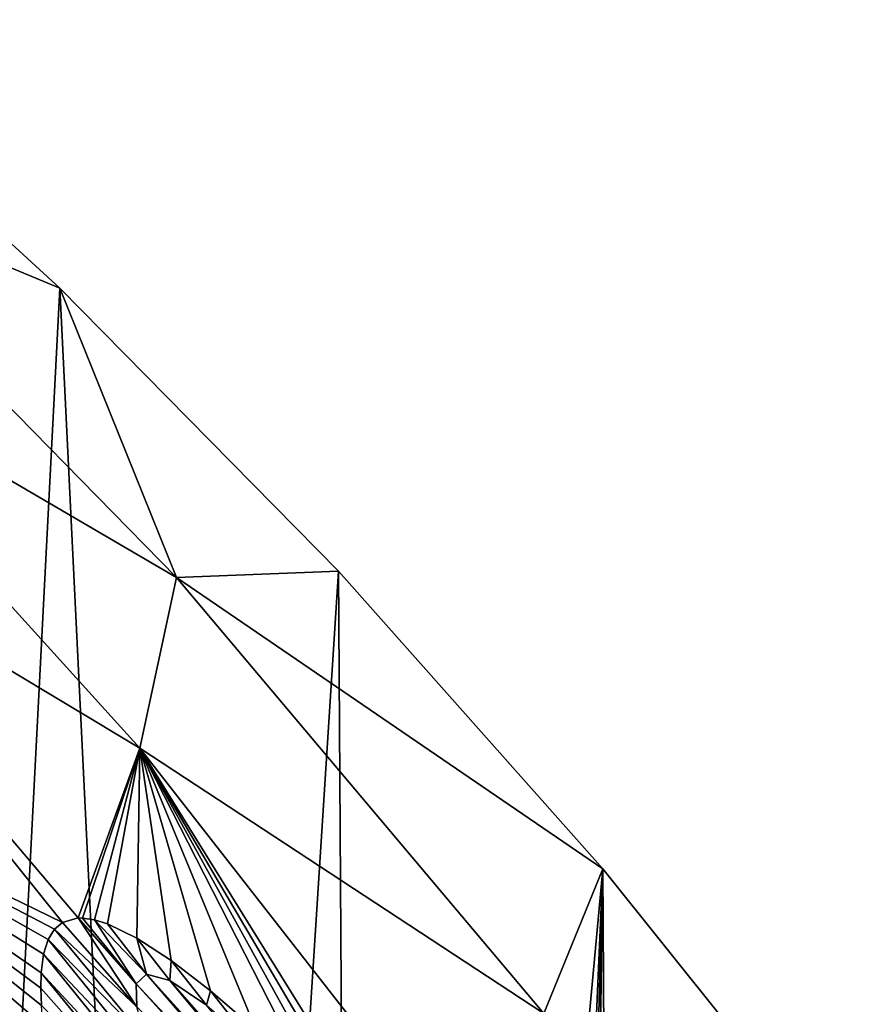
# Model space of a CAD drawing. Header units: metres. Extents: x -81 to 81, y -160 to 24.
# Tile 421 of 424: x 19.29 to 22.29, y 13.58 to 17.12. Entities that reach past the tile are written whole.
import ezdxf

# ---------------------------------------------------------------- set-up
doc = ezdxf.new("R2010")
doc.units = ezdxf.units.M
doc.layers.add('solid_501850_SW0001', color=7, linetype='CONTINUOUS')

msp = doc.modelspace()

# ---------------------------------------------------------------- linework, layer by layer
at = {"layer": 'solid_501850_SW0001'}
for points in [[(19.059021, 8.817804), (18.387131, 17.116539), (19.439251, 16.152168)], [(18.4258, 16.573109, 5.389534), (19.439251, 16.152168), (18.387131, 17.116539)], [(19.858093, 15.111763, 5.389931), (18.4258, 16.573109, 5.389534), (18.397127, 15.96628, 10.826383)], [(19.858093, 15.111763, 5.389931), (19.439251, 16.152168), (18.4258, 16.573109, 5.389534)], [(19.900675, 6.705462), (19.059021, 8.817804), (19.439251, 16.152168)], [(19.900675, 6.705462), (19.439251, 16.152168), (20.441418, 15.13409)], [(19.858093, 15.111763, 5.389931), (20.441418, 15.13409), (19.439251, 16.152168)], [(19.727329, 14.498875, 10.827168), (18.397127, 15.96628, 10.826383), (18.218641, 15.403774, 16.25948)], [(19.858093, 15.111763, 5.389931), (18.397127, 15.96628, 10.826383), (19.727329, 14.498875, 10.827168)], [(19.448305, 13.872392, 16.760296), (18.218641, 15.403774, 16.25948), (18.305119, 14.428532, 21.68709)], [(19.448305, 13.872392, 16.760296), (19.505287, 13.888287, 16.253428), (18.218641, 15.403774, 16.25948)], [(19.727329, 14.498875, 10.827168), (18.218641, 15.403774, 16.25948), (19.505287, 13.888287, 16.253428)], [(21.179445, 13.545561, 5.390352), (19.858093, 15.111763, 5.389931), (19.727329, 14.498875, 10.827168)], [(19.858093, 15.111763, 5.389931), (21.391613, 14.064691), (20.441418, 15.13409)], [(21.179445, 13.545561, 5.390352), (21.391613, 14.064691), (19.858093, 15.111763, 5.389931)], [(20.509108, 4.514022), (19.900675, 6.705462), (20.441418, 15.13409)], [(20.509108, 4.514022), (20.441418, 15.13409), (21.391613, 14.064691)], [(19.520599, 13.888145, 16.142132), (19.727329, 14.498875, 10.827168), (19.505287, 13.888287, 16.253428)], [(19.520599, 13.888145, 16.142132), (19.56336, 13.882024, 15.863719), (19.727329, 14.498875, 10.827168)], [(19.56336, 13.882024, 15.863719), (19.610321, 13.867449, 15.602443), (19.727329, 14.498875, 10.827168)], [(19.610321, 13.867449, 15.602443), (19.716375, 13.816005, 15.116781), (19.727329, 14.498875, 10.827168)], [(19.716375, 13.816005, 15.116781), (19.839367, 13.73591, 14.667012), (19.727329, 14.498875, 10.827168)], [(20.697079, 12.934604, 12.733595), (20.94935, 12.934066, 10.827994), (19.727329, 14.498875, 10.827168)], [(21.179445, 13.545561, 5.390352), (19.727329, 14.498875, 10.827168), (20.94935, 12.934066, 10.827994)], [(20.565441, 13.074031, 12.962774), (20.697079, 12.934604, 12.733595), (19.727329, 14.498875, 10.827168)], [(20.446375, 13.196145, 13.183681), (20.565441, 13.074031, 12.962774), (19.727329, 14.498875, 10.827168)], [(20.337185, 13.304538, 13.399508), (20.446375, 13.196145, 13.183681), (19.727329, 14.498875, 10.827168)], [(20.145218, 13.485081, 13.820625), (20.337185, 13.304538, 13.399508), (19.727329, 14.498875, 10.827168)], [(19.981138, 13.626691, 14.239108), (20.145218, 13.485081, 13.820625), (19.727329, 14.498875, 10.827168)], [(19.839367, 13.73591, 14.667012), (19.981138, 13.626691, 14.239108), (19.727329, 14.498875, 10.827168)], [(19.491911, 12.884251, 21.687122), (18.305119, 14.428532, 21.68709), (17.878353, 13.960706, 27.106199)], [(19.463623, 13.011971, 21.248758), (18.305119, 14.428532, 21.68709), (19.491911, 12.884251, 21.687122)], [(19.419664, 13.847972, 17.107311), (19.448305, 13.872392, 16.760296), (18.305119, 14.428532, 21.68709)], [(19.397015, 13.810393, 17.483517), (19.419664, 13.847972, 17.107311), (18.305119, 14.428532, 21.68709)], [(19.381073, 13.758328, 17.889977), (19.397015, 13.810393, 17.483517), (18.305119, 14.428532, 21.68709)], [(19.372263, 13.690751, 18.327694), (19.381073, 13.758328, 17.889977), (18.305119, 14.428532, 21.68709)], [(19.370836, 13.636019, 18.638186), (19.372263, 13.690751, 18.327694), (18.305119, 14.428532, 21.68709)], [(19.372885, 13.57348, 18.963614), (19.370836, 13.636019, 18.638186), (18.305119, 14.428532, 21.68709)], [(19.378569, 13.502626, 19.304651), (19.372885, 13.57348, 18.963614), (18.305119, 14.428532, 21.68709)], [(19.388182, 13.422685, 19.662287), (19.378569, 13.502626, 19.304651), (18.305119, 14.428532, 21.68709)], [(19.38936, 13.41406, 19.699606), (19.388182, 13.422685, 19.662287), (18.305119, 14.428532, 21.68709)], [(19.401411, 13.333918, 20.036087), (19.38936, 13.41406, 19.699606), (18.305119, 14.428532, 21.68709)], [(19.418627, 13.23529, 20.427485), (19.401411, 13.333918, 20.036087), (18.305119, 14.428532, 21.68709)], [(19.439308, 13.128596, 20.829414), (19.418627, 13.23529, 20.427485), (18.305119, 14.428532, 21.68709)], [(19.463623, 13.011971, 21.248758), (19.439308, 13.128596, 20.829414), (18.305119, 14.428532, 21.68709)], [(20.876871, 2.27075), (20.509108, 4.514022), (21.391613, 14.064691)], [(21, 0), (20.876871, 2.27075), (21.391613, 14.064691)], [(21.085749, -6.862039), (21, 0), (21.391613, 14.064691)], [(21.51586, -6.695442), (21.085749, -6.862039), (21.391613, 14.064691)], [(21.179445, 13.545561, 5.390352), (22.2878, 12.946175), (21.391613, 14.064691)], [(21.51586, -6.695442), (21.391613, 14.064691), (22.2878, 12.946175)], [(19.491911, 12.884251, 21.687122), (17.878353, 13.960706, 27.106199), (18.971788, 12.486603, 27.107832)], [(19.715593, 13.56873, 16.615976), (19.448305, 13.872392, 16.760296), (19.419664, 13.847972, 17.107311)], [(19.715593, 13.56873, 16.615976), (19.505287, 13.888287, 16.253428), (19.448305, 13.872392, 16.760296)], [(19.713768, 13.651094, 16.129782), (19.520599, 13.888145, 16.142132), (19.505287, 13.888287, 16.253428)], [(19.713768, 13.651094, 16.129782), (19.505287, 13.888287, 16.253428), (19.715593, 13.56873, 16.615976)], [(19.713768, 13.651094, 16.129782), (19.56336, 13.882024, 15.863719), (19.520599, 13.888145, 16.142132)], [(19.750937, 13.686821, 15.632574), (19.610321, 13.867449, 15.602443), (19.56336, 13.882024, 15.863719)], [(19.750937, 13.686821, 15.632574), (19.56336, 13.882024, 15.863719), (19.713768, 13.651094, 16.129782)], [(19.747849, 13.451489, 17.086281), (19.419664, 13.847972, 17.107311), (19.397015, 13.810393, 17.483517)], [(19.715593, 13.56873, 16.615976), (19.419664, 13.847972, 17.107311), (19.747849, 13.451489, 17.086281)], [(19.750937, 13.686821, 15.632574), (19.716375, 13.816005, 15.116781), (19.610321, 13.867449, 15.602443)], [(19.803034, 13.308737, 17.540365), (19.397015, 13.810393, 17.483517), (19.381073, 13.758328, 17.889977)], [(19.747849, 13.451489, 17.086281), (19.397015, 13.810393, 17.483517), (19.803034, 13.308737, 17.540365)], [(19.834488, 13.663908, 15.136599), (19.839367, 13.73591, 14.667012), (19.716375, 13.816005, 15.116781)], [(19.834488, 13.663908, 15.136599), (19.716375, 13.816005, 15.116781), (19.750937, 13.686821, 15.632574)], [(19.875353, 13.14722, 17.979904), (19.381073, 13.758328, 17.889977), (19.372263, 13.690751, 18.327694)], [(19.803034, 13.308737, 17.540365), (19.381073, 13.758328, 17.889977), (19.875353, 13.14722, 17.979904)], [(19.966818, 13.574889, 14.661431), (19.839367, 13.73591, 14.667012), (19.834488, 13.663908, 15.136599)], [(19.966818, 13.574889, 14.661431), (19.981138, 13.626691, 14.239108), (19.839367, 13.73591, 14.667012)], [(19.960543, 12.971629, 18.40712), (19.372263, 13.690751, 18.327694), (19.370836, 13.636019, 18.638186)], [(19.875353, 13.14722, 17.979904), (19.372263, 13.690751, 18.327694), (19.960543, 12.971629, 18.40712)], [(19.750937, 13.686821, 15.632574), (19.713768, 13.651094, 16.129782), (20.583742, 12.720186, 16.087637)], [(19.750937, 13.686821, 15.632574), (20.583742, 12.720186, 16.087637), (20.594069, 12.731007, 15.899886)], [(19.750937, 13.686821, 15.632574), (20.594069, 12.731007, 15.899886), (20.612007, 12.730516, 15.730922)], [(19.834488, 13.663908, 15.136599), (19.750937, 13.686821, 15.632574), (20.612007, 12.730516, 15.730922)], [(19.834488, 13.663908, 15.136599), (20.612007, 12.730516, 15.730922), (20.636536, 12.720378, 15.576728)], [(19.834488, 13.663908, 15.136599), (20.636536, 12.720378, 15.576728), (20.667139, 12.701567, 15.43405)], [(19.834488, 13.663908, 15.136599), (20.667139, 12.701567, 15.43405), (20.703661, 12.67454, 15.300403)], [(19.966818, 13.574889, 14.661431), (19.834488, 13.663908, 15.136599), (20.703661, 12.67454, 15.300403)], [(19.960543, 12.971629, 18.40712), (19.370836, 13.636019, 18.638186), (19.372885, 13.57348, 18.963614)], [(19.713768, 13.651094, 16.129782), (20.582508, 12.695947, 16.297234), (20.583742, 12.720186, 16.087637)], [(19.713768, 13.651094, 16.129782), (19.715593, 13.56873, 16.615976), (20.582508, 12.695947, 16.297234)], [(20.142666, 13.421427, 14.228093), (19.981138, 13.626691, 14.239108), (19.966818, 13.574889, 14.661431)], [(20.142666, 13.421427, 14.228093), (20.145218, 13.485081, 13.820625), (19.981138, 13.626691, 14.239108)]]:
    msp.add_3dface(points, dxfattribs=at)

doc.saveas('drawing.dxf')
